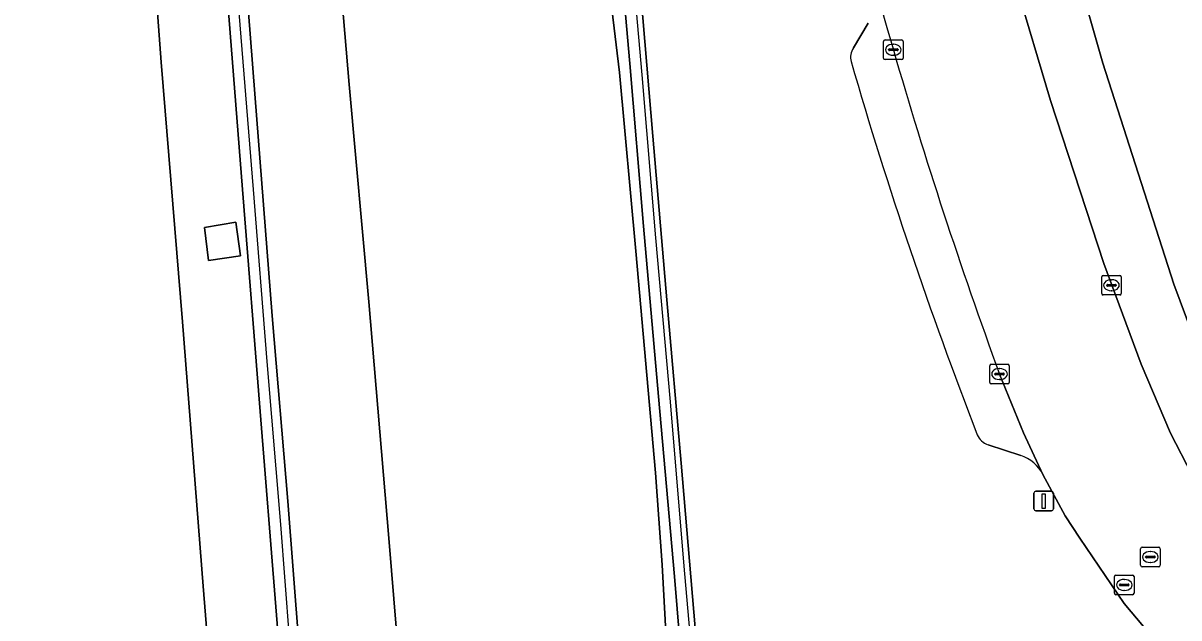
# Model space of a CAD drawing. Extents: x 157692 to 159674, y 381452 to 383291.
# Drawn here: x 157863.7 to 157922.9, y 381598.7 to 381629.2 of the extents above; entities that cross this region are included whole.
import ezdxf

# ---------------------------------------------------------------- set-up
doc = ezdxf.new("R2010")
doc.units = 0
for name, color, linetype in [('IMGEO_Berm_groen', 7, 'Continuous'), ('IMGEO_Erf', 7, 'Continuous'), ('IMGEO_Geluidsscherm', 7, 'Continuous'), ('IMGEO_Groenvoorziening', 7, 'Continuous'), ('IMGEO_Kolk', 7, 'Continuous'), ('IMGEO_Lichtmast', 7, 'Continuous'), ('IMGEO_Muur', 7, 'Continuous'), ('IMGEO_Parkeervlak_open', 7, 'Continuous'), ('IMGEO_Rijbaan_autosnelweg', 7, 'Continuous'), ('IMGEO_Rijbaan_autoweg', 7, 'Continuous'), ('IMGEO_Rijbaan_lokaal_gesloten', 7, 'Continuous'), ('IMGEO_Rioolput', 7, 'Continuous'), ('IMGEO_Terreindeel_gesloten', 7, 'Continuous'), ('IMGEO_Voetpad_open', 7, 'Continuous')]:
    doc.layers.add(name, color=color, linetype=linetype)

msp = doc.modelspace()

# ---------------------------------------------------------------- linework, layer by layer
at = {"layer": 'IMGEO_Berm_groen'}
for points in [[(157867.965, 381722.303), (157868.994, 381709.276), (157869.88, 381698.16), (157870.87, 381685.864), (157871.828, 381673.372), (157872.842, 381660.625), (157873.712, 381649.4), (157874.498, 381639.59), (157875.594, 381625.546), (157876.484, 381614.198), (157877.279, 381604.704), (157878.126, 381593.661)], [(157877.434, 381589.695), (157876.669, 381599.29), (157875.872, 381609.289), (157874.963, 381620.654), (157874.164, 381630.852), (157873.473, 381639.621), (157872.935, 381646.148), (157872.278, 381654.539), (157871.543, 381663.616), (157870.896, 381671.836), (157870.352, 381678.919), (157869.739, 381686.472), (157869.25, 381692.912), (157868.64, 381700.422), (157867.915, 381709.715), (157867.171, 381719.374)], [(157863.732, 381717.086), (157864.635, 381706.057), (157865.474, 381695.412), (157866.333, 381684.381), (157867.087, 381674.55), (157867.859, 381664.764), (157868.754, 381653.066), (157869.845, 381640.086), (157870.805, 381627.181), (157871.895, 381613.885), (157872.944, 381600.363), (157873.76, 381590.175)], [(157883.242, 381593.296), (157882.445, 381602.817), (157881.422, 381614.915), (157880.419, 381626.031), (157879.461, 381637.285), (157879.148, 381641.247), (157878.255, 381651.695), (157877.308, 381662.744), (157876.45, 381672.935), (157875.49, 381684.241), (157874.611, 381694.819), (157873.682, 381705.524), (157873, 381713.591)]]:
    msp.add_lwpolyline(points, dxfattribs=at)
for points in [[(157896.492, 381572.256), (157899.256, 381574.148), (157898.47, 381584.121), (157897.751, 381592.572), (157897.07, 381600.846), (157896.254, 381610.059), (157895.493, 381618.788), (157894.791, 381627.105), (157893.991, 381636.202), (157893.71, 381640.067), (157892.745, 381650.96), (157892.308, 381655.853), (157890.552, 381655.387), (157892.024, 381645.22), (157894.258, 381626.649), (157895.097, 381617.5), (157896.096, 381606.158), (157896.433, 381601.439), (157896.643, 381597.697), (157896.668, 381594.368), (157896.501, 381586.539), (157896.379, 381579.545), (157896.402, 381576.024)], [(157873.023, 381618.705), (157874.623, 381618.984), (157874.855, 381617.256), (157873.216, 381617.028)]]:
    msp.add_lwpolyline(points, close=True, dxfattribs=at)
at = {"layer": 'IMGEO_Erf'}
msp.add_lwpolyline([(157906.185, 381715.359), (157906.632, 381710.048), (157906.823, 381707.782), (157907.103, 381704.46), (157908.594, 381685.1), (157909.227, 381677.958), (157910.66, 381667.904), (157911.715, 381659.318), (157912.44, 381654.067), (157912.445, 381654.034), (157913.71, 381648.82), (157914.922, 381642.995), (157917.13, 381633.664), (157918.988, 381627.119), (157922.624, 381615.817), (157924.2, 381611.589)], dxfattribs=at)
at = {"layer": 'IMGEO_Geluidsscherm'}
for points in [[(157894.139, 381641.124), (157894.664, 381634.836), (157895.393, 381626.521), (157896.097, 381618.176), (157896.848, 381609.781), (157897.555, 381601.383), (157898.468, 381590.92), (157899.133, 381582.619)], [(157879.494, 381570.792), (157878.734, 381579.503), (157878.173, 381587.558), (157877.584, 381594.816), (157876.915, 381603.515), (157876.23, 381611.851), (157875.519, 381620.655), (157874.697, 381630.788), (157874.053, 381638.712)]]:
    msp.add_lwpolyline(points, dxfattribs=at)
at = {"layer": 'IMGEO_Groenvoorziening'}
for points in [[(157888.108, 381715.453), (157889.505, 381698.696), (157890.183, 381690.305), (157891.621, 381673.593), (157892.319, 381665.225), (157893.803, 381648.451), (157894.543, 381640.157), (157895.955, 381623.379), (157896.687, 381615.009), (157897.409, 381606.657), (157898.127, 381598.223)], [(157906.226, 381627.907), (157906.98, 381629.172)], [(157914.792, 381607.036), (157913.125, 381607.589)], [(157921.704, 381597.546), (157920.083, 381599.464), (157917.809, 381602.817), (157917.067, 381603.949), (157915.923, 381606.064)]]:
    msp.add_lwpolyline(points, dxfattribs=at)
for centre, radius, start, end in [((157906.931, 381627.428), 0.852, 145.79598, 195.35846), ((158128.22, 381691.691), 231.284, 196.19036, 201.1864), ((157913.4, 381608.444), 0.898, 202.23697, 252.14768), ((157914.255, 381605.267), 1.849, 25.53458, 73.11281)]:
    msp.add_arc(centre, radius, start, end, dxfattribs=at)
at = {"layer": 'IMGEO_Kolk'}
for p, q in [((157907.846, 381628.309), (157908.698, 381628.309)), ((157907.771, 381627.383), (157907.771, 381628.235)), ((157908.03, 381627.803), (157908.03, 381627.815)), ((157908.468, 381627.766), (157908.07, 381627.766)), ((157908.073, 381627.852), (157908.471, 381627.852)), ((157908.259, 381628.089), (157908.284, 381628.089)), ((157908.514, 381627.815), (157908.514, 381627.803)), ((157908.772, 381628.235), (157908.772, 381627.383)), ((157908.698, 381627.309), (157907.846, 381627.309)), ((157908.282, 381627.529), (157908.257, 381627.529)), ((157918.936, 381615.331), (157918.936, 381616.183)), ((157919.011, 381616.257), (157919.863, 381616.257)), ((157919.424, 381616.037), (157919.449, 381616.037)), ((157919.937, 381616.183), (157919.937, 381615.331)), ((157919.195, 381615.751), (157919.195, 381615.763)), ((157919.633, 381615.714), (157919.235, 381615.714)), ((157919.238, 381615.8), (157919.636, 381615.8)), ((157919.447, 381615.477), (157919.422, 381615.477)), ((157919.679, 381615.763), (157919.679, 381615.751)), ((157919.863, 381615.257), (157919.011, 381615.257)), ((157913.205, 381610.784), (157913.205, 381611.636)), ((157913.28, 381611.71), (157914.132, 381611.71)), ((157913.464, 381611.204), (157913.464, 381611.216)), ((157913.902, 381611.167), (157913.504, 381611.167)), ((157913.507, 381611.253), (157913.905, 381611.253)), ((157913.693, 381611.49), (157913.718, 381611.49)), ((157913.948, 381611.216), (157913.948, 381611.204)), ((157914.206, 381611.636), (157914.206, 381610.784)), ((157914.132, 381610.71), (157913.28, 381610.71)), ((157913.716, 381610.93), (157913.691, 381610.93))]:
    msp.add_line(p, q, dxfattribs=at)
for points in [[(157907.846, 381628.309), (157908.698, 381628.309)], [(157907.771, 381627.383), (157907.771, 381628.235)], [(157908.772, 381628.235), (157908.772, 381627.383)], [(157908.698, 381627.309), (157907.846, 381627.309)], [(157918.936, 381615.331), (157918.936, 381616.183)], [(157919.011, 381616.257), (157919.863, 381616.257)], [(157919.937, 381616.183), (157919.937, 381615.331)], [(157919.863, 381615.257), (157919.011, 381615.257)], [(157913.205, 381610.784), (157913.205, 381611.636)], [(157913.28, 381611.71), (157914.132, 381611.71)], [(157914.206, 381611.636), (157914.206, 381610.784)], [(157914.132, 381610.71), (157913.28, 381610.71)]]:
    msp.add_lwpolyline(points, dxfattribs=at)
for centre, radius, start, end in [((157907.848, 381628.233), 0.0765, 91.55205, 178.44795), ((157907.848, 381628.233), 0.0765, 91.55205, 178.44795), ((157908.696, 381628.233), 0.0765, 1.55205, 88.44795), ((157908.696, 381628.233), 0.0765, 1.55205, 88.44795), ((157908.07, 381627.812), 0.0403, 85.87752, 175.75265), ((157908.067, 381627.802), 0.0366, 178.93798, 274.71019), ((157908.471, 381627.809), 0.043, 264.86636, 352.45326), ((157908.475, 381627.814), 0.0386, 1.73085, 96.63898), ((157907.848, 381627.385), 0.0765, 181.55205, 268.44795), ((157907.848, 381627.385), 0.0765, 181.55205, 268.44795), ((157908.696, 381627.385), 0.0765, 271.55205, 358.44795), ((157908.696, 381627.385), 0.0765, 271.55205, 358.44795), ((157919.013, 381616.181), 0.0765, 91.55205, 178.44795), ((157919.013, 381616.181), 0.0765, 91.55205, 178.44795), ((157919.861, 381616.181), 0.0765, 1.55205, 88.44795), ((157919.861, 381616.181), 0.0765, 1.55205, 88.44795), ((157919.013, 381615.333), 0.0765, 181.55205, 268.44795), ((157919.013, 381615.333), 0.0765, 181.55205, 268.44795), ((157919.235, 381615.76), 0.0403, 85.87752, 175.75265), ((157919.232, 381615.75), 0.0366, 178.93798, 274.71019), ((157919.636, 381615.757), 0.043, 264.86636, 352.45326), ((157919.64, 381615.762), 0.0386, 1.73085, 96.63898), ((157919.861, 381615.333), 0.0765, 271.55205, 358.44795), ((157919.861, 381615.333), 0.0765, 271.55205, 358.44795), ((157913.282, 381611.634), 0.0765, 91.55205, 178.44795), ((157913.282, 381611.634), 0.0765, 91.55205, 178.44795), ((157913.504, 381611.213), 0.0403, 85.87752, 175.75265), ((157913.501, 381611.203), 0.0366, 178.93798, 274.71019), ((157913.905, 381611.21), 0.043, 264.86636, 352.45326), ((157913.909, 381611.215), 0.0386, 1.73085, 96.63898), ((157914.13, 381611.634), 0.0765, 1.55205, 88.44795), ((157914.13, 381611.634), 0.0765, 1.55205, 88.44795), ((157913.282, 381610.786), 0.0765, 181.55205, 268.44795), ((157913.282, 381610.786), 0.0765, 181.55205, 268.44795), ((157914.13, 381610.786), 0.0765, 271.55205, 358.44795), ((157914.13, 381610.786), 0.0765, 271.55205, 358.44795)]:
    msp.add_arc(centre, radius, start, end, dxfattribs=at)
for centre, major_axis, ratio, start_param, end_param in [((157908.258, 381627.809), (-0.387, 0.002), 0.722429, 4.712389, 7.853982), ((157908.283, 381627.809), (-0.39, 0.002), 0.717154, 1.570796, 4.712389), ((157919.423, 381615.757), (-0.387, 0.002), 0.722429, 4.712389, 7.853982), ((157919.448, 381615.757), (-0.39, 0.002), 0.717154, 1.570796, 4.712389), ((157913.692, 381611.21), (-0.387, 0.002), 0.722429, 4.712389, 7.853982), ((157913.717, 381611.21), (-0.39, 0.002), 0.717154, 1.570796, 4.712389)]:
    msp.add_ellipse(centre, major_axis=major_axis, ratio=ratio, start_param=start_param, end_param=end_param, dxfattribs=at)
at = {"layer": 'IMGEO_Lichtmast'}
for p, q in [((157915.571, 381605.211), (157916.361, 381605.211)), ((157916.361, 381605.211), (157915.571, 381605.211)), ((157915.471, 381604.311), (157915.471, 381605.111)), ((157915.471, 381605.111), (157915.471, 381604.311)), ((157916.461, 381605.111), (157916.461, 381604.311)), ((157916.461, 381604.311), (157916.461, 381605.111)), ((157916.361, 381604.211), (157915.571, 381604.211)), ((157915.571, 381604.211), (157916.361, 381604.211))]:
    msp.add_line(p, q, dxfattribs=at)
msp.add_lwpolyline([(157915.891, 381605.086), (157916.041, 381605.086), (157916.041, 381604.336), (157915.891, 381604.336), (157915.891, 381605.086)], dxfattribs=at)
for centre, start, end in [((157915.571, 381605.111), 90, 180), ((157915.571, 381605.111), 90, 180), ((157916.361, 381605.111), 0, 90), ((157916.361, 381605.111), 360, 90), ((157915.571, 381604.311), 180, 270), ((157915.571, 381604.311), 180, 270), ((157916.361, 381604.311), 270, 0), ((157916.361, 381604.311), 270, 0)]:
    msp.add_arc(centre, 0.1, start, end, dxfattribs=at)
at = {"layer": 'IMGEO_Muur'}
for points in [[(157878.126, 381593.661), (157877.279, 381604.704), (157876.484, 381614.198), (157875.594, 381625.546), (157874.498, 381639.59), (157873.712, 381649.4), (157872.842, 381660.625), (157871.828, 381673.372), (157870.87, 381685.864), (157869.88, 381698.16), (157868.994, 381709.276), (157867.965, 381722.303)], [(157867.171, 381719.374), (157867.915, 381709.715), (157868.64, 381700.422), (157869.25, 381692.912), (157869.739, 381686.472), (157870.352, 381678.919), (157870.896, 381671.836), (157871.543, 381663.616), (157872.278, 381654.539), (157872.935, 381646.148), (157873.473, 381639.621), (157874.164, 381630.852), (157874.963, 381620.654), (157875.872, 381609.289), (157876.669, 381599.29), (157877.434, 381589.695)], [(157887.155, 381717.191), (157887.932, 381707.729), (157888.65, 381698.565), (157889.471, 381689.083), (157890.517, 381676.962), (157891.404, 381666.233), (157892.013, 381659.154), (157892.204, 381657.014), (157892.308, 381655.853), (157892.745, 381650.96), (157893.71, 381640.067), (157893.991, 381636.202), (157894.791, 381627.105), (157895.493, 381618.788), (157896.254, 381610.059), (157897.07, 381600.846), (157897.751, 381592.572)], [(157898.127, 381598.223), (157897.409, 381606.657), (157896.687, 381615.009), (157895.955, 381623.379), (157894.543, 381640.157), (157893.803, 381648.451), (157892.319, 381665.225), (157891.621, 381673.593), (157890.183, 381690.305), (157889.505, 381698.696), (157888.108, 381715.453)]]:
    msp.add_lwpolyline(points, dxfattribs=at)
at = {"layer": 'IMGEO_Parkeervlak_open'}
for points in [[(157906.98, 381629.172), (157906.226, 381627.907)], [(157915.923, 381606.064), (157914.932, 381608.204), (157913.706, 381611.21)], [(157913.125, 381607.589), (157914.792, 381607.036)]]:
    msp.add_lwpolyline(points, dxfattribs=at)
for centre, radius, start, end in [((158168.422, 381702.972), 270.79, 188.07141, 196.11515), ((157906.931, 381627.428), 0.852, 145.79598, 195.35846), ((158151.919, 381698.383), 253.662, 196.15392, 200.09978), ((158128.22, 381691.691), 231.284, 196.19036, 201.1864), ((157913.4, 381608.444), 0.898, 202.23697, 252.14768), ((157914.255, 381605.267), 1.849, 25.53458, 73.11281)]:
    msp.add_arc(centre, radius, start, end, dxfattribs=at)
at = {"layer": 'IMGEO_Rijbaan_autosnelweg'}
msp.add_lwpolyline([(157873.76, 381590.175), (157872.944, 381600.363), (157871.895, 381613.885), (157870.805, 381627.181), (157869.845, 381640.086), (157868.754, 381653.066), (157867.859, 381664.764), (157867.087, 381674.55), (157866.333, 381684.381), (157865.474, 381695.412), (157864.635, 381706.057), (157863.732, 381717.086)], dxfattribs=at)
at = {"layer": 'IMGEO_Rijbaan_autoweg'}
for points in [[(157873, 381713.591), (157873.682, 381705.524), (157874.611, 381694.819), (157875.49, 381684.241), (157876.45, 381672.935), (157877.308, 381662.744), (157878.255, 381651.695), (157879.148, 381641.247), (157879.461, 381637.285), (157880.419, 381626.031), (157881.422, 381614.915), (157882.445, 381602.817), (157883.242, 381593.296)], [(157896.643, 381597.697), (157896.433, 381601.439), (157896.096, 381606.158), (157895.097, 381617.5), (157894.258, 381626.649), (157892.024, 381645.22), (157890.552, 381655.387), (157890.369, 381656.458), (157888.701, 381668.639), (157887.404, 381678.445), (157886.683, 381684.924), (157885.718, 381694.582), (157884.249, 381713.789)]]:
    msp.add_lwpolyline(points, dxfattribs=at)
at = {"layer": 'IMGEO_Rijbaan_lokaal_gesloten'}
for points in [[(158001.519, 381596.351), (158001.415, 381596.346), (157943.247, 381593.747), (157941.787, 381593.953), (157940.201, 381594.263), (157937.982, 381594.948), (157935.779, 381595.742), (157933.913, 381596.673), (157931.88, 381597.897), (157929.284, 381599.727), (157927.609, 381601.111), (157925.926, 381602.819), (157924.801, 381604.213), (157923.565, 381606.033), (157922.451, 381608.183), (157920.957, 381611.715), (157919.038, 381616.874), (157916.313, 381625.205), (157914.556, 381631.129), (157913.243, 381635.916)], [(157913.706, 381611.21), (157914.932, 381608.204), (157915.923, 381606.064), (157917.067, 381603.949), (157917.809, 381602.817), (157920.083, 381599.464), (157921.704, 381597.546), (157924.075, 381595.18)]]:
    msp.add_lwpolyline(points, dxfattribs=at)
for centre, radius, start, end in [((158168.422, 381702.972), 270.79, 188.07141, 196.11515), ((158151.919, 381698.383), 253.662, 196.15392, 200.09978)]:
    msp.add_arc(centre, radius, start, end, dxfattribs=at)
at = {"layer": 'IMGEO_Rioolput'}
for p, q in [((157920.927, 381601.421), (157920.927, 381602.273)), ((157921.002, 381602.347), (157921.854, 381602.347)), ((157921.928, 381602.273), (157921.928, 381601.421)), ((157921.186, 381601.841), (157921.186, 381601.853)), ((157921.624, 381601.804), (157921.226, 381601.804)), ((157921.229, 381601.89), (157921.627, 381601.89)), ((157921.415, 381602.127), (157921.44, 381602.127)), ((157921.67, 381601.853), (157921.67, 381601.841)), ((157921.854, 381601.347), (157921.002, 381601.347)), ((157921.438, 381601.567), (157921.413, 381601.567)), ((157919.59, 381599.991), (157919.59, 381600.843)), ((157919.665, 381600.917), (157920.517, 381600.917)), ((157920.078, 381600.697), (157920.103, 381600.697)), ((157920.591, 381600.843), (157920.591, 381599.991)), ((157920.517, 381599.917), (157919.665, 381599.917)), ((157919.849, 381600.411), (157919.849, 381600.423)), ((157920.287, 381600.374), (157919.889, 381600.374)), ((157919.892, 381600.46), (157920.29, 381600.46)), ((157920.101, 381600.137), (157920.076, 381600.137)), ((157920.333, 381600.423), (157920.333, 381600.411))]:
    msp.add_line(p, q, dxfattribs=at)
for points in [[(157920.927, 381601.421), (157920.927, 381602.273)], [(157921.002, 381602.347), (157921.854, 381602.347)], [(157921.928, 381602.273), (157921.928, 381601.421)], [(157921.854, 381601.347), (157921.002, 381601.347)], [(157919.59, 381599.991), (157919.59, 381600.843)], [(157919.665, 381600.917), (157920.517, 381600.917)], [(157920.591, 381600.843), (157920.591, 381599.991)], [(157920.517, 381599.917), (157919.665, 381599.917)]]:
    msp.add_lwpolyline(points, dxfattribs=at)
for centre, radius, start, end in [((157921.004, 381602.271), 0.0765, 91.55205, 178.44795), ((157921.004, 381602.271), 0.0765, 91.55205, 178.44795), ((157921.852, 381602.271), 0.0765, 1.55205, 88.44795), ((157921.852, 381602.271), 0.0765, 1.55205, 88.44795), ((157921.226, 381601.85), 0.0403, 85.87752, 175.75265), ((157921.223, 381601.84), 0.0366, 178.93798, 274.71019), ((157921.627, 381601.847), 0.043, 264.86636, 352.45326), ((157921.631, 381601.852), 0.0386, 1.73085, 96.63898), ((157921.004, 381601.423), 0.0765, 181.55205, 268.44795), ((157921.004, 381601.423), 0.0765, 181.55205, 268.44795), ((157921.852, 381601.423), 0.0765, 271.55205, 358.44795), ((157921.852, 381601.423), 0.0765, 271.55205, 358.44795), ((157919.667, 381600.841), 0.0765, 91.55205, 178.44795), ((157919.667, 381600.841), 0.0765, 91.55205, 178.44795), ((157920.515, 381600.841), 0.0765, 1.55205, 88.44795), ((157920.515, 381600.841), 0.0765, 1.55205, 88.44795), ((157919.667, 381599.993), 0.0765, 181.55205, 268.44795), ((157919.667, 381599.993), 0.0765, 181.55205, 268.44795), ((157919.889, 381600.42), 0.0403, 85.87752, 175.75265), ((157919.886, 381600.41), 0.0366, 178.93798, 274.71019), ((157920.29, 381600.417), 0.043, 264.86636, 352.45326), ((157920.294, 381600.422), 0.0386, 1.73085, 96.63898), ((157920.515, 381599.993), 0.0765, 271.55205, 358.44795), ((157920.515, 381599.993), 0.0765, 271.55205, 358.44795)]:
    msp.add_arc(centre, radius, start, end, dxfattribs=at)
for centre, major_axis, ratio, start_param, end_param in [((157921.414, 381601.847), (-0.387, 0.002), 0.722429, 4.712389, 7.853982), ((157921.439, 381601.847), (-0.39, 0.002), 0.717154, 1.570796, 4.712389), ((157920.077, 381600.417), (-0.387, 0.002), 0.722429, 4.712389, 7.853982), ((157920.102, 381600.417), (-0.39, 0.002), 0.717154, 1.570796, 4.712389)]:
    msp.add_ellipse(centre, major_axis=major_axis, ratio=ratio, start_param=start_param, end_param=end_param, dxfattribs=at)
at = {"layer": 'IMGEO_Terreindeel_gesloten'}
msp.add_lwpolyline([(157873.023, 381618.705), (157873.216, 381617.028), (157874.855, 381617.256), (157874.623, 381618.984)], close=True, dxfattribs=at)
at = {"layer": 'IMGEO_Voetpad_open'}
msp.add_lwpolyline([(157924.2, 381611.589), (157922.624, 381615.817), (157918.988, 381627.119), (157917.13, 381633.664), (157914.922, 381642.995), (157911.724, 381642.343), (157913.243, 381635.916), (157914.556, 381631.129), (157916.313, 381625.205), (157919.038, 381616.874), (157920.957, 381611.715), (157922.451, 381608.183), (157923.565, 381606.033)], dxfattribs=at)

doc.saveas('drawing.dxf')
